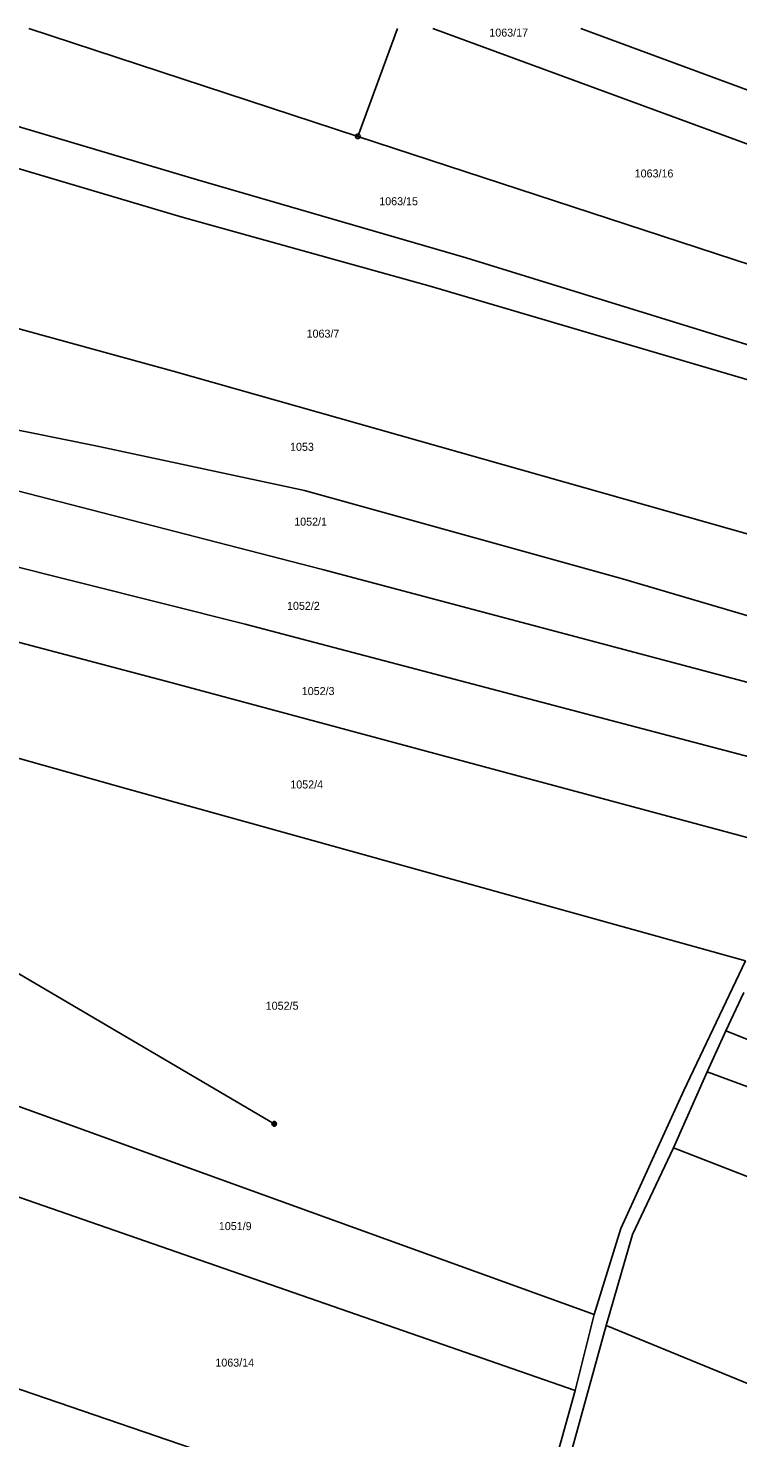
# Model space of a CAD drawing. Extents: x -777309 to -774195, y -1144706 to -1143600.
# Drawn here: x -776051.5 to -775900.8, y -1144199.3 to -1143899.9 of the extents above; entities that cross this region are included whole.
import ezdxf

# ---------------------------------------------------------------- set-up
doc = ezdxf.new("R2010")
doc.units = 0
for name, color, linetype in [('1', 7, 'Continuous'), ('2', 7, 'Continuous'), ('6', 7, 'Continuous'), ('8', 7, 'Continuous')]:
    doc.layers.add(name, color=color, linetype=linetype)

msp = doc.modelspace()

# ---------------------------------------------------------------- linework, layer by layer
at = {"layer": '1'}
for p, q in [((-776119.88, -1143901), (-776015.54, -1143932.14)), ((-775981.49, -1143922.88), (-776051.36, -1143900)), ((-775973.1, -1143900), (-775981.49, -1143922.88)), ((-775846.45, -1143943.71), (-775965.55, -1143900)), ((-775843.2, -1143933.51), (-775934.15, -1143900)), ((-776018.79, -1143940.04), (-776087.62, -1143919.61)), ((-775852.8, -1143965.03), (-775981.49, -1143922.88)), ((-776015.54, -1143932.14), (-775958.48, -1143948.68)), ((-776018.79, -1143940.04), (-775966.17, -1143954.68)), ((-775958.48, -1143948.68), (-775856.37, -1143980.2)), ((-775966.17, -1143954.68), (-775857.78, -1143986.72)), ((-776075.71, -1143957.68), (-776020.67, -1143972.76)), ((-776020.67, -1143972.76), (-775865.74, -1144016.68)), ((-776096.24, -1143976.76), (-776037.14, -1143988.6)), ((-775989.03, -1144014.87), (-776125.72, -1143979.61)), ((-776037.14, -1143988.6), (-775992.79, -1143998.11)), ((-776110.04, -1144000.19), (-776005.41, -1144026.5)), ((-775925.32, -1144016.88), (-775992.79, -1143998.11)), ((-775874.86, -1144045.2), (-775989.03, -1144014.87)), ((-775870.34, -1144033.05), (-775925.32, -1144016.88)), ((-776079.54, -1144023.47), (-776021.21, -1144038.9)), ((-776005.41, -1144026.5), (-775880.93, -1144059.24)), ((-775887.88, -1144074.73), (-776021.21, -1144038.9)), ((-776090.92, -1144044.35), (-776030.76, -1144061.4)), ((-775899.17, -1144097.95), (-776030.76, -1144061.4)), ((-775912.3, -1144125.54), (-775899.17, -1144097.95)), ((-775899.59, -1144104.7), (-775903.4, -1144112.88)), ((-775907.32, -1144121.53), (-775903.4, -1144112.88)), ((-775903.4, -1144112.88), (-775714.21, -1144187.09)), ((-775907.32, -1144121.53), (-775914.52, -1144137.68)), ((-775829.32, -1144150.55), (-775907.32, -1144121.53)), ((-776068.77, -1144123.35), (-775931.31, -1144173.11)), ((-775912.3, -1144125.54), (-775925.69, -1144154.85)), ((-775923.19, -1144156.14), (-775914.52, -1144137.68)), ((-775771.68, -1144193.36), (-775914.52, -1144137.68)), ((-775935.38, -1144189.26), (-776076.16, -1144140.25)), ((-775925.69, -1144154.85), (-775931.31, -1144173.11)), ((-775923.19, -1144156.14), (-775928.81, -1144175.43)), ((-775935.38, -1144189.26), (-775931.31, -1144173.11)), ((-775936.01, -1144201.64), (-775928.81, -1144175.43)), ((-775928.81, -1144175.43), (-775836.83, -1144213.17)), ((-776078.43, -1144180.41), (-775945.61, -1144225.79)), ((-775935.38, -1144189.26), (-775945.61, -1144225.79))]:
    msp.add_line(p, q, dxfattribs=at)
at = {"layer": '6'}
msp.add_line((-775999.24, -1144132.62), (-776107.67, -1144068.88), dxfattribs=at)
msp.add_lwpolyline([(-775999.39, -1144132.14), (-775999.08, -1144132.14), (-775998.83, -1144132.32), (-775998.73, -1144132.61), (-775998.83, -1144132.9), (-775999.08, -1144133.08), (-775999.39, -1144133.08), (-775999.64, -1144132.9), (-775999.74, -1144132.61), (-775999.64, -1144132.32), (-775999.39, -1144132.14), (-775999.36, -1144132.18), (-775999.12, -1144132.18), (-775998.96, -1144132.26), (-775999.52, -1144132.26), (-775999.6, -1144132.34), (-775998.88, -1144132.34), (-775998.88, -1144132.42), (-775999.6, -1144132.42), (-775999.64, -1144132.5), (-775998.84, -1144132.5), (-775998.8, -1144132.58), (-775999.68, -1144132.58), (-775999.68, -1144132.66), (-775998.8, -1144132.66), (-775998.83, -1144132.74), (-775999.64, -1144132.74), (-775999.63, -1144132.82), (-775998.82, -1144132.82), (-775998.87, -1144132.9), (-775999.59, -1144132.9), (-775999.51, -1144132.98), (-775998.95, -1144132.98), (-775999.06, -1144133.06), (-775999.4, -1144133.06)], dxfattribs=at)
at = {"layer": '8'}
msp.add_line((-775981.61, -1143922.88), (-775981.37, -1143922.88), dxfattribs=at)
msp.add_lwpolyline([(-775981.34, -1143922.4), (-775981.09, -1143922.58), (-775980.99, -1143922.87), (-775981.09, -1143923.16), (-775981.34, -1143923.34), (-775981.65, -1143923.34), (-775981.9, -1143923.16), (-775982, -1143922.87), (-775981.9, -1143922.58), (-775981.65, -1143922.4)], close=True, dxfattribs=at)

# ---------------------------------------------------------------- texts
at = {"layer": '2'}
for s, p in [('1063/17', (-775953.58, -1143901.7)), ('1063/16', (-775922.73, -1143931.61)), ('1063/15', (-775976.95, -1143937.51)), ('1063/7', (-775992.37, -1143965.63)), ('1053', (-775995.89, -1143989.67)), ('1052/1', (-775995, -1144005.56)), ('1052/2', (-775996.53, -1144023.44)), ('1052/3', (-775993.4, -1144041.54)), ('1052/4', (-775995.83, -1144061.38)), ('1052/5', (-776001.05, -1144108.37)), ('1051/9', (-776011, -1144155.17)), ('1063/14', (-776011.74, -1144184.16))]:
    msp.add_text(s, height=1.7, dxfattribs=at).set_placement(p)

doc.saveas('drawing.dxf')
